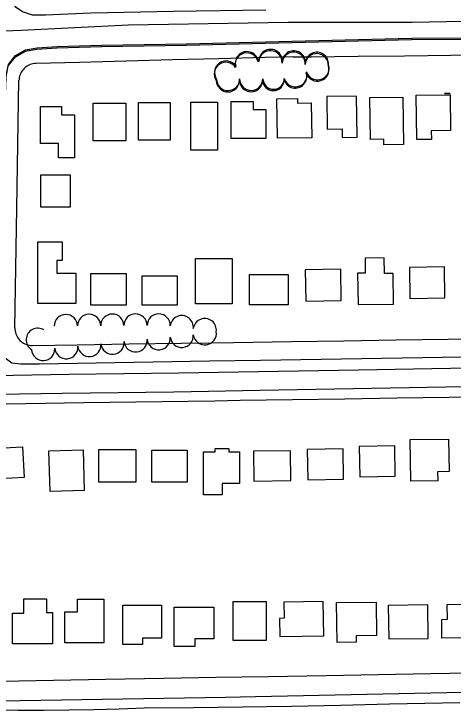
# Model space of a CAD drawing. Extents: x -25029 to 2274964, y -81170 to 687028.
# Drawn here: x 7512 to 7890, y -67976 to -67376 of the extents above; entities that cross this region are included whole.
import ezdxf

# ---------------------------------------------------------------- set-up
doc = ezdxf.new("R2010")
doc.units = 0
for name, color, linetype in [('81911BEA - RW_X_Fee_RW', 7, 'Continuous'), ('BLDG', 7, 'Continuous'), ('GE_X_CL_2000', 7, 'Continuous'), ('ROAD', 7, 'Continuous'), ('TREES', 7, 'Continuous')]:
    doc.layers.add(name, color=color, linetype=linetype)

msp = doc.modelspace()

# ---------------------------------------------------------------- linework, layer by layer
at = {"layer": '81911BEA - RW_X_Fee_RW'}
for p, q in [((7514.29, -67543.91), (7516.15, -67433.82)), ((7512.56, -67646.85), (7514.29, -67543.91))]:
    msp.add_line(p, q, dxfattribs=at)
for points in [[(7752.54, -67413.39), (7768.42, -67413.23), (7808.42, -67412.84), (7848.42, -67412.45), (7888.42, -67412.05), (7928.42, -67411.66), (7968.42, -67411.27), (8008.42, -67410.88), (8048.42, -67410.48), (8088.42, -67410.09), (8128.42, -67409.7), (8168.42, -67409.3), (8208.41, -67408.91), (8248.41, -67408.52), (8288.41, -67408.12), (8328.41, -67407.73), (8368.41, -67407.34), (8408.41, -67406.94), (8448.41, -67406.55), (8488.41, -67406.16), (8521.39, -67405.83)], [(7688.44, -67415.01), (7648.45, -67416.01), (7608.46, -67417.05), (7568.46, -67418.1), (7530.75, -67419.08)], [(7752.54, -67413.39), (7728.43, -67414.02), (7688.44, -67415.01)], [(7530.75, -67419.08), (7529.48, -67419.17), (7528.23, -67419.37), (7526.99, -67419.67), (7525.78, -67420.07), (7524.61, -67420.58), (7523.49, -67421.18), (7522.43, -67421.87), (7521.42, -67422.66), (7520.49, -67423.52), (7519.63, -67424.46), (7518.86, -67425.47), (7518.17, -67426.55), (7517.58, -67427.67), (7517.09, -67428.84), (7516.69, -67430.06), (7516.41, -67431.3), (7516.22, -67432.55), (7516.15, -67433.82)], [(7512.56, -67646.85), (7512.59, -67648.23), (7512.75, -67649.56), (7513.02, -67650.86), (7513.41, -67652.14), (7513.91, -67653.38), (7514.52, -67654.57), (7515.23, -67655.7), (7516.04, -67656.76), (7516.94, -67657.75), (7517.92, -67658.65), (7518.98, -67659.46), (7520.11, -67660.17), (7521.3, -67660.78), (7522.54, -67661.29), (7523.82, -67661.68), (7525.12, -67661.95), (7526.45, -67662.11), (7527.78, -67662.15)], [(7681.63, -67659.88), (7701.19, -67659.48), (7751.19, -67658.81), (7796.18, -67658.12), (7841.18, -67657.42), (7886.18, -67656.73), (7931.17, -67656.04), (7976.17, -67655.34), (8021.16, -67654.65), (8066.16, -67653.96), (8111.16, -67653.27), (8156.15, -67652.57), (8201.15, -67651.88), (8246.14, -67651.19), (8291.14, -67650.49), (8336.13, -67649.8), (8381.13, -67649.11), (8431.13, -67648.34), (8481.12, -67647.57), (8518.19, -67647)], [(7527.78, -67662.15), (7566.2, -67661.56), (7611.2, -67660.86), (7656.2, -67660.17), (7681.63, -67659.88)], [(7684.93, -67709.83), (7706.94, -67709.39), (7751.94, -67708.8), (7796.94, -67708.11), (7841.93, -67707.42), (7886.93, -67706.72), (7931.92, -67706.03), (7976.92, -67705.34), (8021.92, -67704.65), (8066.91, -67703.95), (8111.91, -67703.26), (8156.9, -67702.57), (8201.9, -67701.88), (8246.89, -67701.18), (8291.89, -67700.49), (8336.89, -67699.8), (8381.88, -67699.1), (8431.88, -67698.33), (8481.87, -67697.56), (8516.38, -67697.03)], [(7438.61, -67713.53), (7471.97, -67713.01), (7521.96, -67712.24), (7571.96, -67711.47), (7616.95, -67710.78), (7661.95, -67710.09), (7684.93, -67709.83)], [(8505.19, -67933.96), (8480.82, -67934.4), (8430.82, -67935.29), (8385.83, -67936.1), (8340.83, -67936.9), (8290.84, -67937.8), (8245.85, -67938.6), (8200.85, -67939.41), (8150.86, -67940.3), (8105.87, -67941.11), (8060.87, -67941.91), (8010.88, -67942.81), (7965.88, -67943.61), (7920.89, -67944.42), (7870.9, -67945.31), (7825.9, -67946.12), (7780.91, -67946.92), (7730.92, -67947.77)], [(7730.92, -67947.77), (7685.92, -67948.52), (7640.93, -67949.33), (7590.93, -67950.22), (7545.94, -67951.03), (7500.95, -67951.83), (7450.95, -67952.73), (7427.77, -67953.14)]]:
    msp.add_lwpolyline(points, dxfattribs=at)
at = {"layer": 'BLDG'}
for p, q in [((7882.87, -67444.96), (7887.89, -67444.88)), ((7887.89, -67444.96), (7882.87, -67444.96)), ((7887.89, -67444.88), (7887.89, -67444.96))]:
    msp.add_line(p, q, dxfattribs=at)
for points in [[(7781.87, -67475.72), (7794.77, -67475.52), (7794.88, -67482.93), (7807.6, -67482.74), (7807.06, -67447.2), (7781.45, -67447.58)], [(7847.14, -67447.99), (7847.76, -67488.96), (7830.71, -67489.21), (7830.64, -67484.44), (7819.07, -67484.62), (7818.52, -67448.42)], [(7887.76, -67446.06), (7888.22, -67476.81), (7871.61, -67477.06), (7871.73, -67484.5), (7859.05, -67484.69), (7858.47, -67446.5)], [(7608.37, -67453.26), (7608.37, -67485.91), (7580.07, -67485.91), (7580.07, -67453.26)], [(7646.6, -67452.84), (7646.6, -67485.32), (7619.07, -67485.32), (7619.07, -67452.84)], [(7687.23, -67452.42), (7687.23, -67493.85), (7664.18, -67493.85), (7664.18, -67452.42)], [(7718.11, -67451.95), (7718.11, -67458.9), (7728.86, -67458.9), (7728.86, -67483.86), (7699.01, -67483.86), (7699.01, -67451.95)], [(7738.42, -67449.56), (7756.12, -67449.29), (7756.18, -67453.26), (7768.11, -67453.08), (7768.56, -67483.06), (7738.93, -67483.51)], [(7552.85, -67456.23), (7552.85, -67463.4), (7564.13, -67463.4), (7564.13, -67500.52), (7550.15, -67500.52), (7550.15, -67488.06), (7534.8, -67488.06), (7534.8, -67456.23)], [(7560.27, -67515.11), (7560.27, -67543.07), (7534.91, -67543.07), (7534.91, -67515.11)], [(7553.3, -67572.73), (7553.3, -67589.03), (7548.66, -67589.03), (7548.66, -67599.73), (7565.25, -67599.73), (7565.25, -67625.92), (7532.3, -67625.92), (7532.3, -67572.73)], [(7699.8, -67587.34), (7699.8, -67626.21), (7668.44, -67626.21), (7668.44, -67587.34)], [(7839.06, -67626.49), (7838.66, -67600.08), (7831.22, -67600.19), (7831.01, -67586.56), (7814.5, -67586.81), (7814.7, -67599.87), (7808.04, -67599.97), (7808.44, -67626.95)], [(7763.3, -67623.94), (7793.91, -67623.48), (7793.51, -67596.48), (7762.89, -67596.94)], [(7853.13, -67621.6), (7883.29, -67621.14), (7882.89, -67594.46), (7852.72, -67594.91)], [(7608.7, -67627.31), (7578.14, -67627.31), (7578.14, -67600.15), (7608.7, -67600.15)], [(7652.59, -67627.4), (7622.23, -67627.4), (7622.23, -67602.22), (7652.59, -67602.22)], [(7748.15, -67627.26), (7714.91, -67627.26), (7714.91, -67600.96), (7748.15, -67600.96)], [(7886.51, -67742.85), (7886.93, -67770.93), (7877.02, -67771.08), (7877.14, -67778.75), (7854, -67779.1), (7853.46, -67743.35)], [(7520.59, -67776.12), (7488.4, -67777.83), (7486.99, -67751.41), (7519.18, -67749.7)], [(7571.42, -67752.05), (7572.48, -67787.09), (7542.95, -67787.99), (7541.89, -67752.95)], [(7616.94, -67780.13), (7584.99, -67780.13), (7584.99, -67751.95), (7616.94, -67751.95)], [(7661.23, -67779.92), (7630.73, -67779.92), (7630.73, -67752.52), (7661.23, -67752.52)], [(7706.16, -67781.22), (7691.34, -67781.22), (7691.34, -67790.93), (7675.29, -67790.93), (7675.29, -67753.74), (7685.38, -67753.74), (7685.38, -67751.13), (7697.09, -67751.13), (7697.09, -67753.84), (7706.16, -67753.84)], [(7718.72, -67779.03), (7750.61, -67778.55), (7750.22, -67752.89), (7718.33, -67753.37)], [(7765.06, -67777.93), (7795.88, -67777.46), (7795.49, -67751.29), (7764.66, -67751.75)], [(7809.95, -67775.33), (7840.45, -67774.87), (7840.05, -67748.71), (7809.55, -67749.17)], [(7510.62, -67892.81), (7520.2, -67892.81), (7520.2, -67880.61), (7539.95, -67880.61), (7539.95, -67892.26), (7545.01, -67892.26), (7545.01, -67919.37), (7510.62, -67919.37)], [(7555.72, -67891.68), (7566.53, -67891.68), (7566.53, -67880.98), (7589.34, -67880.98), (7589.34, -67918.38), (7555.72, -67918.38)], [(7638.89, -67914.48), (7622.6, -67914.48), (7622.6, -67920.01), (7605.68, -67920.01), (7605.68, -67885.99), (7638.89, -67885.99)], [(7729.38, -67882.84), (7729.38, -67916.4), (7700.82, -67916.4), (7700.82, -67882.84)], [(7778.38, -67882.9), (7744.44, -67883.41), (7744.65, -67897.4), (7740.71, -67897.46), (7740.94, -67913.14), (7778.83, -67912.56)], [(7824.01, -67883.37), (7824.45, -67912.21), (7806.72, -67912.48), (7806.8, -67918.07), (7790.42, -67918.31), (7789.9, -67883.88)], [(7834.98, -67915.21), (7869.04, -67914.7), (7868.6, -67885.77), (7834.55, -67886.28)], [(7880.57, -67898.31), (7885.44, -67898.23), (7885.25, -67885.54), (7919.17, -67885.02), (7919.6, -67913.84), (7880.81, -67914.43)], [(7684.25, -67915), (7667.86, -67915), (7667.86, -67921.61), (7649.81, -67921.61), (7649.81, -67887.84), (7684.25, -67887.84)]]:
    msp.add_lwpolyline(points, close=True, dxfattribs=at)
at = {"layer": 'GE_X_CL_2000'}
for points in [[(7495.79, -67391.11), (7517.92, -67390.28), (7610.59, -67385.8), (7748.25, -67383.39), (7855.11, -67383.44), (7943.25, -67381.84), (8055.44, -67381.07), (8140.72, -67380.08), (8218.69, -67378.92), (8310.2, -67377.81), (8426.34, -67377.18), (8530.99, -67375.91), (8564.91, -67375.56)], [(7490.5, -67687.99), (7511.57, -67687.69), (7558.99, -67686.79), (7606.41, -67686.2), (7653.85, -67685.91), (7705.47, -67684.8), (7757.1, -67683.93), (7808.72, -67683.29), (7856.32, -67682.34), (7903.92, -67681.53), (7951.52, -67680.84), (7999.12, -67680.28), (8027.7, -67680.13), (8056.27, -67679.78), (8084.86, -67679.26), (8113.44, -67678.55), (8142.02, -67677.66), (8222.15, -67676.72), (8412.04, -67673.7), (8484.4, -67672.52), (8543.68, -67671.5), (8559.77, -67671.11)], [(7493.79, -67976.37), (7515.52, -67976.49), (7537.26, -67976.44), (7558.99, -67976.23), (7580.72, -67975.85), (7602.44, -67975.3), (7624.16, -67974.58), (7666.46, -67974.29), (7708.76, -67973.78), (7751.05, -67973.06), (7793.34, -67972.13), (7835.63, -67970.98), (7865.91, -67970.6), (7896.2, -67970.07)]]:
    msp.add_lwpolyline(points, dxfattribs=at)
at = {"layer": 'ROAD'}
for points in [[(7728.99, -67373.04), (7649.4, -67374.27), (7578.12, -67375.82), (7539.04, -67377.3), (7527.94, -67377.46), (7519.08, -67374.7), (7513.6, -67370.88), (7509.02, -67364.11), (7506.96, -67357.78), (7505.77, -67342.1), (7510.14, -67128.3), (7511.32, -67071.73), (7511.76, -67066.93), (7515.34, -67061), (7521.52, -67057.1), (7529.98, -67055.86), (7550.18, -67056.5), (7706.01, -67060.14), (7733.67, -67060.52)], [(7728.56, -67401.69), (7854.6, -67398.49), (8009.51, -67397.49), (8296.89, -67394.29), (8529.27, -67392.55), (8535.54, -67393.08), (8538.62, -67394.47), (8542.74, -67396.57), (8547.04, -67400.97), (8549.62, -67407.08), (8551.02, -67415.58), (8550.33, -67454.72), (8547.4, -67648.69), (8546.03, -67653.63), (8543.43, -67657.8), (8540.76, -67660.04), (8538.18, -67661.15), (8535.24, -67661.39), (8503.15, -67662.56), (8160.43, -67668), (7724.46, -67675.14)], [(7728.68, -67400.53), (7854.72, -67397.32), (8009.63, -67396.3), (8297.01, -67393.06), (8529.39, -67391.29), (8535.66, -67391.82), (8538.74, -67393.21), (8542.86, -67395.31), (8547.16, -67399.71), (8549.74, -67405.82), (8551.15, -67414.32), (8550.61, -67444.88)], [(7724.46, -67675.14), (7680.39, -67675.8), (7533.72, -67678.34), (7517.88, -67678.26), (7509.92, -67677.3), (7504.26, -67673.22), (7501.35, -67665.29), (7501.28, -67653.31), (7501.88, -67607.12), (7504.08, -67460.83), (7504.98, -67430.56), (7506.87, -67421.22), (7513.03, -67413.27), (7521.58, -67408.42), (7531.64, -67406.77), (7548.91, -67405.56), (7587.59, -67404.52), (7660.33, -67403.2), (7728.56, -67401.69)], [(7504.65, -67445), (7505.11, -67429.43), (7507, -67420.09), (7513.15, -67412.14), (7521.7, -67407.29), (7531.76, -67405.63), (7549.03, -67404.42), (7587.71, -67403.38), (7660.45, -67402.05), (7728.68, -67400.53)], [(7479.63, -67704.35), (7553.31, -67703.31), (7649.74, -67702.09), (7724.07, -67700.81), (8156.24, -67693.04), (8531.59, -67687.38), (8537.17, -67688.21), (8541.11, -67689.8), (8543.55, -67691.86), (8545.77, -67694.9), (8546.57, -67700.4), (8544.82, -67804.69), (8541.4, -67918.53), (8539.13, -67929.3), (8533.62, -67937.57), (8526.55, -67943.86), (8518.81, -67947.27), (8509.24, -67948.71), (8491.71, -67950.43), (8242.47, -67954.24), (7720.11, -67965.02), (7694.31, -67965.61), (7499.46, -67968.9)]]:
    msp.add_lwpolyline(points, dxfattribs=at)
at = {"layer": 'TREES'}
for centre, radius, start, end in [((7712.53, -67420.03), 10, 14.2655, 194.2655), ((7712.66, -67418.87), 10, 14.2725, 194.2725), ((7732.98, -67418.04), 10, 356.32314, 176.32314), ((7733.11, -67416.87), 10, 356.33014, 176.33014), ((7752.94, -67419.32), 10, 356.32314, 176.32314), ((7753.07, -67418.15), 10, 356.33014, 176.33014), ((7772.9, -67420.6), 10, 356.32314, 176.32314), ((7773.03, -67419.43), 10, 356.33014, 176.33014), ((7694.55, -67428.09), 10, 34.04592, 214.04592), ((7694.69, -67426.93), 10, 34.05292, 214.05292), ((7722.61, -67417.48), 0.397, 12.20445, 192.20445), ((7722.74, -67416.32), 0.397, 12.21145, 192.21145), ((7773.37, -67424.35), 10, 198.08581, 18.08581), ((7773.5, -67423.18), 10, 198.09281, 18.09281), ((7754.29, -67430.33), 10, 196.73808, 16.73808), ((7754.42, -67429.17), 10, 196.74508, 16.74508), ((7696.27, -67433.61), 10, 180.46757, 0.46757), ((7696.4, -67432.45), 10, 180.47457, 0.47457), ((7716.27, -67433.45), 10, 180.46757, 0.46757), ((7716.4, -67432.28), 10, 180.47457, 0.47457), ((7735.49, -67433.29), 9.22, 180.46757, 0.46757), ((7735.62, -67432.12), 9.22, 180.47457, 0.47457), ((7556.6, -67645.44), 10, 0.49093, 180.49093), ((7576.6, -67645.27), 10, 0.49093, 180.49093), ((7596.6, -67645.1), 10, 0.49093, 180.49093), ((7616.6, -67644.93), 10, 0.49093, 180.49093), ((7636.59, -67644.98), 10, 359.24696, 179.24696), ((7656.51, -67646.4), 10, 352.5826, 172.5826), ((7676.34, -67648.98), 10, 352.5826, 172.5826), ((7532.38, -67657.27), 10, 57.6895, 237.6895), ((7676.35, -67651.61), 10, 187.67247, 7.67247), ((7616.68, -67657.82), 10, 185.5948, 5.5948), ((7636.58, -67655.87), 10, 185.5948, 5.5948), ((7656.49, -67653.92), 10, 185.5948, 5.5948), ((7556.96, -67663.67), 10, 185.5948, 5.5948), ((7576.87, -67661.72), 10, 185.5948, 5.5948), ((7596.77, -67659.77), 10, 185.5948, 5.5948), ((7537.02, -67665.18), 10, 183.10855, 3.10855)]:
    msp.add_arc(centre, radius, start, end, dxfattribs=at)

doc.saveas('drawing.dxf')
